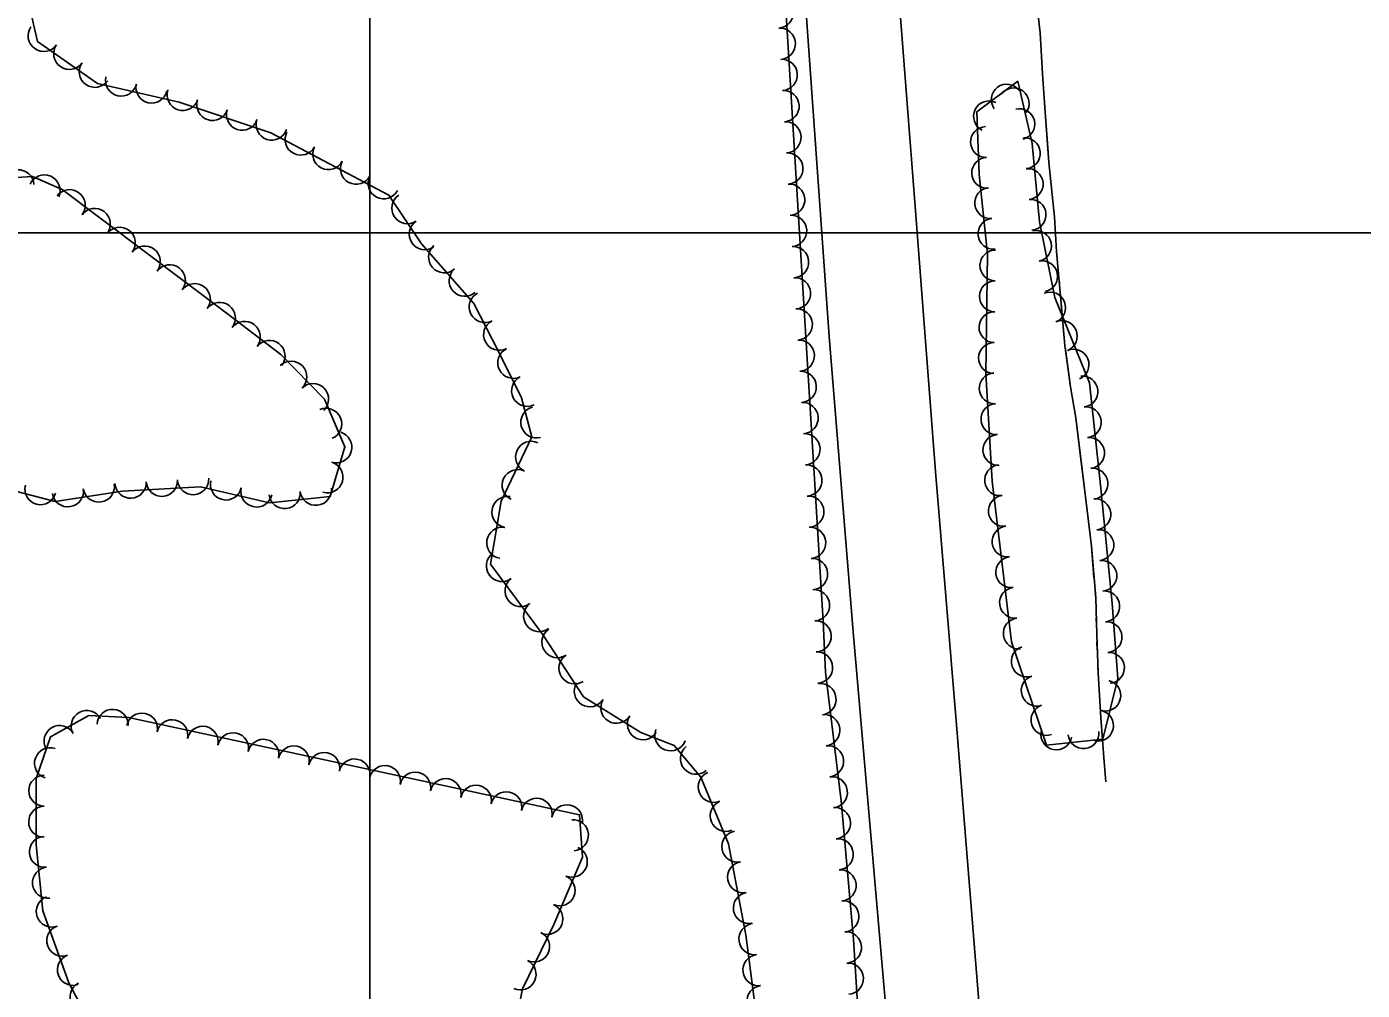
# Model space of a CAD drawing. Extents: x 353423 to 364002, y 127000 to 201942.
# Drawn here: x 362412 to 362754.4, y 128305.8 to 128552.9 of the extents above; entities that cross this region are included whole.
import ezdxf

# ---------------------------------------------------------------- set-up
doc = ezdxf.new("R2010")
doc.units = 0
for name, color, linetype in [('E_DTM_SlopeTop', 7, 'Continuous'), ('E_FEN_Generic', 7, 'Continuous'), ('E_LAND_TreeLine', 7, 'Continuous'), ('E_STRUCT_WingWall', 7, 'Continuous')]:
    doc.layers.add(name, color=color, linetype=linetype)

msp = doc.modelspace()

# ---------------------------------------------------------------- linework, layer by layer
at = {"layer": 'E_DTM_SlopeTop'}
for points in [[(362669.69, 127514.42), (362667.76, 127613.88), (362666.1, 127675.09), (362663.99, 127740.69), (362661.45, 127813.03), (362658.63, 127880.56), (362656.32, 127934.71), (362651.75, 128019.5), (362646.32, 128108.65), (362640.18, 128197.17), (362634.01, 128280.62), (362623.91, 128397.7), (362617.73, 128473.44), (362612.06, 128552.84), (362606.62, 128630.84), (362601.43, 128724.55), (362597.27, 128803.32), (362593.62, 128879.54), (362591.6, 128932.63), (362589.98, 128977.17), (362588.41, 129034.78)], [(362613.52, 128991.25), (362615.69, 128935.07), (362618.39, 128862.7), (362622.07, 128787.02), (362625.88, 128714.31), (362628.82, 128655.74), (362634.51, 128575.12), (362639.82, 128505.64), (362645.02, 128438.8), (362650.37, 128373.87), (362657.33, 128287.01), (362661.59, 128233.53), (362665.86, 128172.42), (362669.93, 128111.62), (362673.25, 128059.6), (362677.73, 127980.68), (362681.02, 127911.41), (362684.34, 127838.16), (362686.88, 127770.04), (362688.98, 127702.13), (362690.5, 127636.82), (362691.82, 127563.44)]]:
    msp.add_lwpolyline(points, dxfattribs=at)
at = {"layer": 'E_FEN_Generic'}
for points in [[(362626.17, 128283.3), (362623.98, 128318.79), (362620.77, 128354.38), (362616.76, 128387.38), (362616.17, 128400.41), (362597.64, 128704.6)], [(362412.56, 128558.7), (362414.8, 128549.05), (362430.11, 128538.33), (362451.05, 128533.48), (362474.57, 128525.64), (362504.86, 128509.66), (362513.25, 128497.16), (362526.63, 128481.87), (362533.07, 128469.43), (362538.86, 128457.72), (362541.48, 128447.71), (362533.61, 128431.2), (362530.9, 128415.05), (362544.21, 128397.12), (362554.7, 128381.06), (362569.41, 128371.9), (362578.02, 128368.54), (362584.85, 128360.42), (362591.95, 128343.33), (362596.33, 128320.03), (362599, 128299.59)], [(362657.84, 128463.96), (362659.49, 128436.33), (362664.49, 128395.15), (362673.43, 128368.65), (362687.91, 128370.13), (362691.72, 128385.72), (362690.26, 128404.94), (362687.4, 128434.53), (362684.5, 128461.57), (362675.53, 128483.45), (362671.6, 128502.82), (362669.73, 128522.95), (362666.05, 128538.85), (362655.59, 128531.04), (362656.16, 128514.95), (362658.31, 128494.51), (362657.84, 128463.96)], [(362421.06, 128511.15), (362413.45, 128514.48), (362398.3, 128513.52), (362387.9, 128501.23), (362384.67, 128476.59), (362389.22, 128449.51), (362401.18, 128435.79), (362419.33, 128431.14), (362436.59, 128433.74), (362456.57, 128434.86), (362474.27, 128430.76), (362489.82, 128432.41), (362493.57, 128445.12), (362488.31, 128457.35), (362477.13, 128468.82), (362463.5, 128479.27), (362421.06, 128511.15)], [(362438.11, 128375.73), (362427.94, 128376.19), (362418.12, 128370.77), (362414.44, 128360.06), (362414.39, 128343.07), (362416.15, 128326.12), (362422.84, 128307.7), (362432.73, 128288.75)], [(362536.9, 128294.92), (362539.14, 128306.14), (362547.16, 128322.68), (362554.51, 128339.93), (362553.75, 128350.78), (362438.11, 128375.73)]]:
    msp.add_lwpolyline(points, dxfattribs=at)
for centre, radius, start, end in [((362604.56, 128556.49), 4.01, 273.4941, 93.4788), ((362416.37, 128550.52), 4.01, 144.9968, 324.9815), ((362605.05, 128548.49), 4.01, 273.4941, 93.4788), ((362422.93, 128545.92), 4.01, 144.9968, 324.9815), ((362605.54, 128540.49), 4.01, 273.4941, 93.4788), ((362429.49, 128541.32), 4.01, 144.9968, 324.9815), ((362436.23, 128539.07), 4.01, 166.9703, 346.955), ((362444.03, 128537.26), 4.01, 166.9703, 346.955), ((362663.23, 128534.16), 3.96, 36.7318, 216.7165), ((362452.02, 128535.37), 4.01, 161.5588, 341.5435), ((362606.02, 128532.49), 4.01, 273.4941, 93.4788), ((362665.03, 128533.19), 3.96, 323.9297, 143.9144), ((362459.63, 128532.83), 4.01, 161.5588, 341.5435), ((362467.23, 128530.3), 4.01, 161.5588, 341.5435), ((362658.7, 128529.88), 3.96, 63.6726, 243.6573), ((362666.46, 128527.88), 3.96, 283.0276, 103.0122), ((362474.83, 128527.76), 4.01, 161.5588, 341.5435), ((362606.51, 128524.49), 4.01, 273.4941, 93.4788), ((362482.26, 128523.95), 4.01, 152.1982, 332.1828), ((362657.94, 128523.28), 3.96, 92.0434, 272.0281), ((362667.88, 128520.4), 3.96, 275.3175, 95.3022), ((362489.35, 128520.21), 4.01, 152.1982, 332.1828), ((362607, 128516.49), 4.01, 273.4941, 93.4788), ((362496.44, 128516.47), 4.01, 152.1982, 332.1828), ((362658.22, 128515.37), 3.96, 92.0434, 272.0281), ((362409.86, 128512.15), 4.01, 3.6398, 183.6245), ((362416.54, 128510.84), 4.01, 336.3641, 156.3487), ((362503.53, 128512.73), 4.01, 152.1982, 332.1828), ((362668.61, 128512.51), 3.96, 275.3175, 95.3022), ((362423, 128507.07), 4.01, 323.095, 143.0797), ((362607.48, 128508.49), 4.01, 273.4941, 93.4788), ((362659.01, 128507.64), 3.96, 96.0228, 276.0075), ((362509.61, 128506.35), 4.01, 123.8815, 303.8661), ((362669.35, 128504.63), 3.96, 275.3175, 95.3022), ((362429.42, 128502.25), 4.01, 323.095, 143.0797), ((362607.97, 128500.49), 4.01, 273.4941, 93.4788), ((362659.84, 128499.77), 3.96, 96.0228, 276.0075), ((362435.84, 128497.43), 4.01, 323.095, 143.0797), ((362514.08, 128499.69), 4.01, 123.8815, 303.8661), ((362670.74, 128496.62), 3.96, 281.4824, 101.4671), ((362442.25, 128492.61), 4.01, 323.095, 143.0797), ((362519.03, 128493.75), 4.01, 131.2069, 311.1915), ((362608.46, 128492.49), 4.01, 273.4941, 93.4788), ((362660.34, 128491.63), 3.96, 89.1262, 269.1109), ((362448.67, 128487.79), 4.01, 323.095, 143.0797), ((362524.31, 128487.72), 4.01, 131.2069, 311.1915), ((362672.32, 128488.86), 3.96, 281.4824, 101.4671), ((362455.08, 128482.97), 4.01, 323.095, 143.0797), ((362608.95, 128484.49), 4.01, 273.4941, 93.4788), ((362660.22, 128483.71), 3.96, 89.1262, 269.1109), ((362529.45, 128480.99), 4.01, 117.3592, 297.3438), ((362674.36, 128480.84), 3.96, 292.3021, 112.2868), ((362461.5, 128478.15), 4.01, 323.095, 143.0797), ((362609.43, 128476.5), 4.01, 273.4941, 93.4788), ((362660.1, 128475.8), 3.96, 89.1262, 269.1109), ((362467.86, 128473.29), 4.01, 322.5418, 142.5265), ((362533.14, 128473.87), 4.01, 117.3592, 297.3438), ((362677.36, 128473.52), 3.96, 292.3021, 112.2868), ((362474.23, 128468.41), 4.01, 322.5418, 142.5265), ((362536.77, 128466.68), 4.01, 116.2982, 296.2828), ((362609.92, 128468.5), 4.01, 273.4941, 93.4788), ((362659.98, 128467.88), 3.96, 89.1262, 269.1109), ((362680.36, 128466.19), 3.96, 292.3021, 112.2868), ((362479.8, 128463.08), 4.01, 314.2742, 134.2589), ((362540.32, 128459.5), 4.01, 116.2982, 296.2828), ((362610.41, 128460.5), 4.01, 273.4941, 93.4788), ((362660.15, 128460.13), 3.96, 93.4251, 273.4097), ((362682.66, 128459.29), 3.96, 276.1312, 96.1159), ((362485.4, 128457.34), 4.01, 314.2742, 134.2589), ((362610.9, 128452.5), 4.01, 273.4941, 93.4788), ((362660.62, 128452.23), 3.96, 93.4251, 273.4097), ((362488.75, 128451.01), 4.01, 293.2678, 113.2525), ((362542.68, 128451.41), 4.01, 104.6968, 284.6815), ((362683.51, 128451.42), 3.96, 276.1312, 96.1159), ((362491.36, 128445.03), 4.01, 253.5669, 73.5516), ((362541.34, 128442.53), 4.01, 64.5296, 244.5143), ((362611.38, 128444.5), 4.01, 273.4941, 93.4788), ((362661.09, 128444.33), 3.96, 93.4251, 273.4097), ((362684.35, 128443.55), 3.96, 276.1312, 96.1159), ((362489.09, 128437.34), 4.01, 253.5669, 73.5516), ((362537.89, 128435.3), 4.01, 64.5296, 244.5143), ((362611.87, 128436.5), 4.01, 273.4941, 93.4788), ((362661.55, 128436.55), 3.96, 96.9221, 276.9068), ((362685.19, 128435.68), 3.96, 276.1312, 96.1159), ((362415.54, 128434.28), 4.01, 165.6279, 345.6125), ((362430.48, 128434.95), 4.01, 188.5707, 8.5554), ((362438.64, 128435.96), 4.01, 183.2105, 3.1952), ((362446.65, 128436.41), 4.01, 183.2105, 3.1952), ((362454.66, 128436.86), 4.01, 183.2105, 3.1952), ((362463.11, 128435.5), 4.01, 166.9577, 346.9424), ((362422.55, 128433.75), 4.01, 188.5707, 8.5554), ((362470.93, 128433.69), 4.01, 166.9577, 346.9424), ((362478.13, 128433.28), 4.01, 186.0652, 6.0498), ((362486.11, 128434.13), 4.01, 186.0652, 6.0498), ((362535.27, 128428.41), 4.01, 80.478, 260.4627), ((362612.36, 128428.5), 4.01, 273.4941, 93.4788), ((362662.51, 128428.69), 3.96, 96.9221, 276.9068), ((362685.97, 128427.82), 3.96, 275.5278, 95.5125), ((362663.46, 128420.83), 3.96, 96.9221, 276.9068), ((362533.94, 128420.51), 4.01, 80.478, 260.4627), ((362612.85, 128420.5), 4.01, 273.4941, 93.4788), ((362686.73, 128419.94), 3.96, 275.5278, 95.5125), ((362533.85, 128414.59), 4.01, 126.6015, 306.5862), ((362613.33, 128412.5), 4.01, 273.4941, 93.4788), ((362664.41, 128412.97), 3.96, 96.9221, 276.9068), ((362687.49, 128412.06), 3.96, 275.5278, 95.5125), ((362538.63, 128408.16), 4.01, 126.6015, 306.5862), ((362613.82, 128404.5), 4.01, 273.4941, 93.4788), ((362665.37, 128405.12), 3.96, 96.9221, 276.9068), ((362688.24, 128404.22), 3.96, 274.3553, 94.34), ((362543.4, 128401.72), 4.01, 126.6015, 306.5862), ((362666.32, 128397.26), 3.96, 96.9221, 276.9068), ((362548.07, 128395.05), 4.01, 123.1557, 303.1404), ((362614.25, 128396.53), 4.01, 272.5729, 92.5576), ((362688.84, 128396.33), 3.96, 274.3553, 94.34), ((362668.38, 128390.09), 3.96, 108.6583, 288.643), ((362552.45, 128388.34), 4.01, 123.1557, 303.1404), ((362614.6, 128388.53), 4.01, 272.5729, 92.5576), ((362689.44, 128388.44), 3.96, 274.3553, 94.34), ((362556.39, 128382.48), 4.01, 148.0755, 328.0602), ((362615.49, 128380.4), 4.01, 276.9413, 96.926), ((362670.92, 128382.59), 3.96, 108.6583, 288.643), ((362688.51, 128381.32), 3.96, 256.2787, 76.2634), ((362563.19, 128378.24), 4.01, 148.0755, 328.0602), ((362427.4, 128373.52), 3.98, 28.9075, 208.8922), ((362434.04, 128373.83), 3.98, 357.3949, 177.3796), ((362441.56, 128372.85), 3.98, 347.8311, 167.8158), ((362673.45, 128375.09), 3.96, 108.6583, 288.643), ((362686.64, 128373.63), 3.96, 256.2787, 76.2634), ((362420.43, 128369.67), 3.98, 28.9075, 208.8922), ((362449.34, 128371.17), 3.98, 347.8311, 167.8158), ((362457.13, 128369.49), 3.98, 347.8311, 167.8158), ((362569.99, 128374), 4.01, 148.0755, 328.0602), ((362616.46, 128372.45), 4.01, 276.9413, 96.926), ((362464.91, 128367.82), 3.98, 347.8311, 167.8158), ((362472.69, 128366.14), 3.98, 347.8311, 167.8158), ((362577.06, 128371.17), 4.01, 158.7539, 338.7386), ((362675.97, 128371.39), 3.96, 169.7372, 349.7218), ((362682.91, 128371.7), 3.96, 185.844, 5.8287), ((362417.99, 128363.98), 3.98, 71.0467, 251.0313), ((362480.47, 128364.46), 3.98, 347.8311, 167.8158), ((362488.26, 128362.78), 3.98, 347.8311, 167.8158), ((362583.6, 128365.17), 4.01, 130.0255, 310.0102), ((362617.42, 128364.49), 4.01, 276.9413, 96.926), ((362496.04, 128361.1), 3.98, 347.8311, 167.8158), ((362503.82, 128359.42), 3.98, 347.8311, 167.8158), ((362416.51, 128356.95), 3.98, 89.839, 269.8237), ((362511.6, 128357.74), 3.98, 347.8311, 167.8158), ((362519.39, 128356.06), 3.98, 347.8311, 167.8158), ((362588.15, 128357.93), 4.01, 112.5692, 292.5539), ((362618.39, 128356.54), 4.01, 276.9413, 96.926), ((362527.17, 128354.38), 3.98, 347.8311, 167.8158), ((362534.95, 128352.7), 3.98, 347.8311, 167.8158), ((362416.49, 128348.99), 3.98, 89.839, 269.8237), ((362542.74, 128351.02), 3.98, 347.8311, 167.8158), ((362550.52, 128349.34), 3.98, 347.8311, 167.8158), ((362591.23, 128350.53), 4.01, 112.5692, 292.5539), ((362552.03, 128345.54), 3.98, 273.9991, 93.9837), ((362619.18, 128348.63), 4.01, 275.1644, 95.149), ((362594.21, 128342.64), 4.01, 100.6656, 280.6503), ((362416.67, 128341.26), 3.98, 95.9431, 275.9278), ((362619.9, 128340.65), 4.01, 275.1644, 95.149), ((362551.74, 128338.73), 3.98, 246.921, 66.9057), ((362417.49, 128333.34), 3.98, 95.9431, 275.9278), ((362595.69, 128334.77), 4.01, 100.6656, 280.6503), ((362620.62, 128332.67), 4.01, 275.1644, 95.149), ((362548.61, 128331.41), 3.98, 246.921, 66.9057), ((362418.42, 128325.97), 3.98, 109.9631, 289.9477), ((362597.17, 128326.89), 4.01, 100.6656, 280.6503), ((362545.49, 128324.08), 3.98, 246.921, 66.9057), ((362621.34, 128324.68), 4.01, 275.1644, 95.149), ((362421.14, 128318.48), 3.98, 109.9631, 289.9477), ((362598.6, 128318.89), 4.01, 97.4496, 277.4343), ((362542.09, 128317), 3.98, 244.141, 64.1256), ((362622, 128316.76), 4.01, 273.545, 93.5297), ((362423.86, 128311), 3.98, 109.9631, 289.9477), ((362538.61, 128309.83), 3.98, 244.141, 64.1256), ((362599.63, 128310.94), 4.01, 97.4496, 277.4343), ((362622.5, 128308.76), 4.01, 273.545, 93.5297), ((362427.09, 128304.05), 3.98, 117.5677, 297.5524), ((362600.67, 128302.99), 4.01, 97.4496, 277.4343)]:
    msp.add_arc(centre, radius, start, end, dxfattribs=at)
at = {"layer": 'E_LAND_TreeLine'}
for p, q in [((362500, 127000), (362500, 129500)), ((360500, 128500), (363500, 128500))]:
    msp.add_line(p, q, dxfattribs=at)
at = {"layer": 'E_STRUCT_WingWall'}
for points in [[(362670.66, 128561.11), (362671.82, 128551.29), (362672.39, 128540.74), (362673.15, 128529.72), (362674.03, 128518.02), (362675.5, 128504.11), (362675.98, 128495.22), (362677.13, 128482.84), (362678.16, 128471.09), (362679.57, 128460.54), (362680.92, 128452.55), (362683.07, 128435.09), (362684.95, 128419.62), (362686.04, 128406.48), (362686.3, 128397.02), (362686.66, 128387.16), (362687.4, 128375.62), (362688.25, 128364.34), (362688.61, 128359.22)], [(362671.64, 128552.79), (362671.82, 128551.29), (362672.39, 128540.74), (362673.15, 128529.72), (362673.66, 128523.03)], [(362673.66, 128523.03), (362674.03, 128518.02), (362675.5, 128504.11), (362675.98, 128495.22), (362676.16, 128493.31)], [(362676.54, 128489.21), (362676.73, 128487.17)], [(362677.11, 128483.07), (362677.13, 128482.84), (362677.29, 128481.02)], [(362677.65, 128476.92), (362677.83, 128474.87)], [(362678.2, 128470.77), (362679.57, 128460.54), (362680.92, 128452.55), (362682.32, 128441.23)], [(362682.32, 128441.23), (362683.07, 128435.09), (362684.95, 128419.62), (362685.61, 128411.59)], [(362685.95, 128407.49), (362686.04, 128406.48), (362686.07, 128405.43)], [(362686.18, 128401.32), (362686.24, 128399.26)], [(362686.37, 128395.15), (362686.44, 128393.09)], [(362686.59, 128388.98), (362686.66, 128387.16), (362687.4, 128375.62), (362688.25, 128364.34), (362688.61, 128359.22)]]:
    msp.add_lwpolyline(points, dxfattribs=at)

doc.saveas('drawing.dxf')
